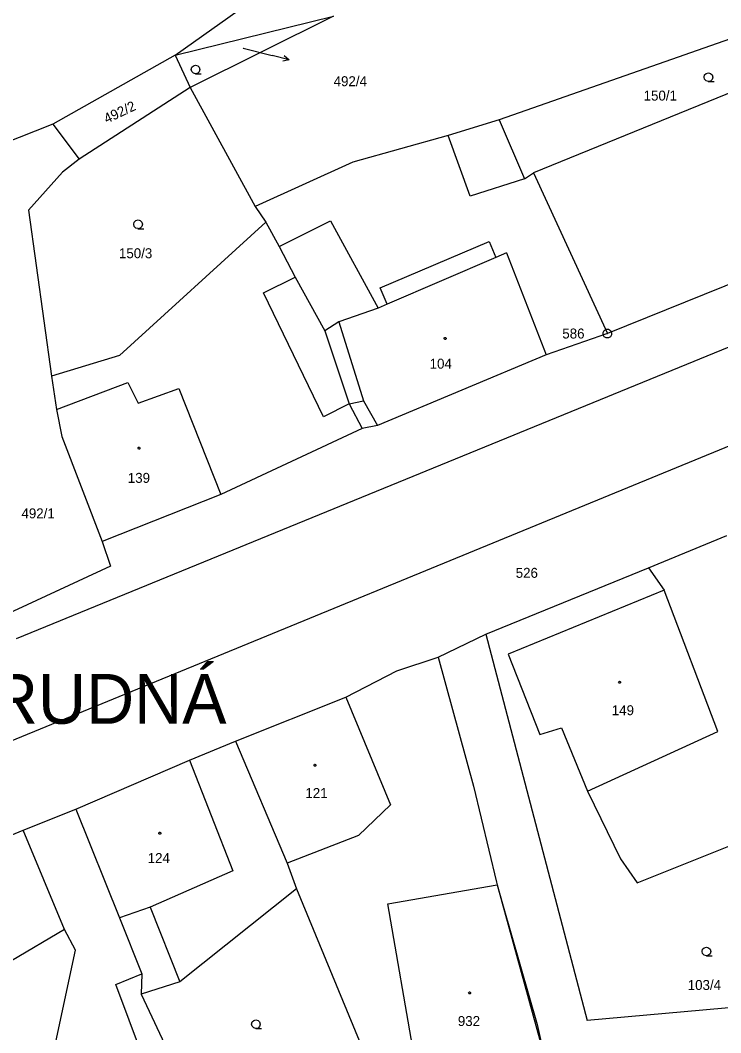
# Model space of a CAD drawing. Extents: x -757994 to -755874, y -1047691 to -1046119.
# Drawn here: x -756863.6 to -756803.8, y -1046986.1 to -1046899.6 of the extents above; entities that cross this region are included whole.
import ezdxf

# ---------------------------------------------------------------- set-up
doc = ezdxf.new("R2010")
doc.units = 0
doc.layers.add('katastrální mapa', color=7, linetype='Continuous')

msp = doc.modelspace()

# ---------------------------------------------------------------- linework, layer by layer
at = {"layer": 'katastrální mapa'}
for p, q in [((-756850.37, -1046902.63), (-756835.85, -1046892.29)), ((-756792.96, -1046897.73), (-756822.69, -1046908.14)), ((-756850.37, -1046902.63), (-756836.84, -1046899.3)), ((-756836.84, -1046899.3), (-756849.09, -1046905.39)), ((-756791.58, -1046901.17), (-756819.77, -1046912.66)), ((-756850.37, -1046902.63), (-756860.8, -1046908.5)), ((-756850.37, -1046902.63), (-756849.09, -1046905.39)), ((-756844.55, -1046902.03), (-756842.09, -1046902.66)), ((-756840.636, -1046903.027), (-756842.09, -1046902.66)), ((-756849.09, -1046905.39), (-756858.56, -1046911.51)), ((-756849.09, -1046905.39), (-756843.53, -1046915.55)), ((-756860.8, -1046908.5), (-756865.18, -1046910.26)), ((-756860.8, -1046908.5), (-756858.56, -1046911.51)), ((-756822.69, -1046908.14), (-756827.05, -1046909.49)), ((-756822.69, -1046908.14), (-756820.53, -1046913.18)), ((-756827.05, -1046909.49), (-756835.18, -1046911.77)), ((-756825.17, -1046914.65), (-756827.05, -1046909.49)), ((-756858.56, -1046911.51), (-756859.97, -1046912.62)), ((-756835.18, -1046911.77), (-756843.53, -1046915.55)), ((-756859.97, -1046912.62), (-756862.9, -1046915.86)), ((-756820.53, -1046913.18), (-756819.77, -1046912.66)), ((-756819.77, -1046912.66), (-756813.46, -1046926.39)), ((-756820.53, -1046913.18), (-756825.17, -1046914.65)), ((-756843.53, -1046915.55), (-756842.63, -1046916.89)), ((-756786.2, -1046915.37), (-756813.46, -1046926.39)), ((-756862.9, -1046915.86), (-756860.91, -1046930.02)), ((-756842.63, -1046916.89), (-756855.13, -1046928.28)), ((-756842.63, -1046916.89), (-756841.47, -1046918.95)), ((-756841.47, -1046918.95), (-756837.11, -1046916.78)), ((-756837.11, -1046916.78), (-756833.04, -1046924.22)), ((-756841.47, -1046918.95), (-756840.13, -1046921.58)), ((-756832.85, -1046922.48), (-756823.54, -1046918.52)), ((-756823.54, -1046918.52), (-756822.97, -1046919.89)), ((-756822.97, -1046919.89), (-756832.26, -1046923.89)), ((-756822.08, -1046919.51), (-756822.97, -1046919.89)), ((-756822.08, -1046919.51), (-756818.68, -1046928.22)), ((-756863.92, -1046952.44), (-756786.26, -1046920.64)), ((-756842.81, -1046922.92), (-756840.13, -1046921.58)), ((-756840.13, -1046921.58), (-756837.59, -1046926.17)), ((-756832.26, -1046923.89), (-756832.85, -1046922.48)), ((-756837.71, -1046933.49), (-756842.81, -1046922.92)), ((-756833.04, -1046924.22), (-756836.38, -1046925.4)), ((-756832.26, -1046923.89), (-756833.04, -1046924.22)), ((-756875.88, -1046965.91), (-756776.68, -1046925.14)), ((-756836.38, -1046925.4), (-756837.59, -1046926.17)), ((-756836.38, -1046925.4), (-756834.28, -1046932.13)), ((-756837.59, -1046926.17), (-756835.5, -1046932.4)), ((-756813.46, -1046926.39), (-756818.68, -1046928.22)), ((-756813.485, -1046926.39), (-756813.435, -1046926.39)), ((-756855.13, -1046928.28), (-756860.91, -1046930.02)), ((-756818.68, -1046928.22), (-756833.09, -1046934.25)), ((-756860.91, -1046930.02), (-756860.51, -1046932.87)), ((-756860.51, -1046932.87), (-756854.41, -1046930.57)), ((-756854.41, -1046930.57), (-756853.51, -1046932.33)), ((-756853.51, -1046932.33), (-756850.04, -1046931.09)), ((-756850.04, -1046931.09), (-756846.46, -1046940.14)), ((-756860.51, -1046932.87), (-756860.05, -1046935.17)), ((-756835.5, -1046932.4), (-756837.71, -1046933.49)), ((-756835.5, -1046932.4), (-756834.28, -1046932.13)), ((-756835.5, -1046932.4), (-756834.4, -1046934.5)), ((-756834.28, -1046932.13), (-756833.09, -1046934.25)), ((-756834.4, -1046934.5), (-756846.46, -1046940.14)), ((-756833.09, -1046934.25), (-756834.4, -1046934.5)), ((-756860.05, -1046935.17), (-756856.6, -1046944.14)), ((-756846.46, -1046940.14), (-756856.6, -1046944.14)), ((-756856.6, -1046944.14), (-756855.89, -1046946.26)), ((-756809.96, -1046946.39), (-756803.26, -1046943.64)), ((-756855.89, -1046946.26), (-756864.97, -1046950.48)), ((-756823.85, -1046952.07), (-756809.96, -1046946.39)), ((-756809.96, -1046946.39), (-756808.61, -1046948.31)), ((-756808.61, -1046948.31), (-756821.93, -1046953.78)), ((-756804.03, -1046960.37), (-756808.61, -1046948.31)), ((-756827.92, -1046954.03), (-756823.85, -1046952.07)), ((-756823.85, -1046952.07), (-756815.18, -1046985.04)), ((-756831.43, -1046955.2), (-756827.92, -1046954.03)), ((-756827.92, -1046954.03), (-756824.89, -1046965.05)), ((-756821.93, -1046953.78), (-756819.24, -1046960.63)), ((-756835.8, -1046957.43), (-756831.43, -1046955.2)), ((-756845.2, -1046961.2), (-756835.8, -1046957.43)), ((-756835.8, -1046957.43), (-756831.99, -1046966.63)), ((-756819.24, -1046960.63), (-756817.39, -1046960.06)), ((-756817.39, -1046960.06), (-756815.16, -1046965.48)), ((-756815.16, -1046965.48), (-756804.03, -1046960.37)), ((-756849.13, -1046962.83), (-756845.2, -1046961.2)), ((-756845.2, -1046961.2), (-756840.8, -1046971.62)), ((-756858.84, -1046967.01), (-756849.13, -1046962.83)), ((-756849.13, -1046962.83), (-756845.44, -1046972.28)), ((-756824.89, -1046965.05), (-756822.94, -1046973.25)), ((-756815.16, -1046965.48), (-756812.35, -1046971.23)), ((-756831.99, -1046966.63), (-756834.72, -1046969.24)), ((-756863.35, -1046968.81), (-756858.84, -1046967.01)), ((-756858.84, -1046967.01), (-756855.11, -1046976.27)), ((-756874.01, -1046973.14), (-756863.35, -1046968.81)), ((-756859.81, -1046977.29), (-756863.35, -1046968.81)), ((-756834.72, -1046969.24), (-756840.8, -1046971.62)), ((-756810.93, -1046973.28), (-756800.74, -1046969.23)), ((-756840.8, -1046971.62), (-756839.99, -1046973.81)), ((-756812.35, -1046971.23), (-756810.93, -1046973.28)), ((-756845.44, -1046972.28), (-756852.5, -1046975.37)), ((-756832.2, -1046975.08), (-756822.88, -1046973.47)), ((-756822.94, -1046973.25), (-756822.88, -1046973.47)), ((-756822.88, -1046973.47), (-756822.36, -1046975.28)), ((-756822.88, -1046973.47), (-756818.82, -1046988.18)), ((-756839.99, -1046973.81), (-756849.97, -1046981.76)), ((-756839.99, -1046973.81), (-756833.18, -1046990.27)), ((-756829.62, -1046990.01), (-756832.2, -1046975.08)), ((-756822.36, -1046975.28), (-756819.45, -1046985.39)), ((-756852.5, -1046975.37), (-756855.11, -1046976.27)), ((-756852.5, -1046975.37), (-756849.97, -1046981.76)), ((-756855.11, -1046976.27), (-756853.22, -1046981.06)), ((-756859.81, -1046977.29), (-756864.33, -1046979.96)), ((-756858.88, -1046979.05), (-756859.81, -1046977.29)), ((-756861.47, -1046991.19), (-756858.88, -1046979.05)), ((-756855.43, -1046981.98), (-756853.22, -1046981.06)), ((-756853.22, -1046981.06), (-756853.26, -1046982.79)), ((-756852.74, -1046989.14), (-756855.43, -1046981.98)), ((-756849.97, -1046981.76), (-756853.26, -1046982.79)), ((-756853.26, -1046982.79), (-756847.22, -1046995.62)), ((-756787.79, -1046982.63), (-756815.18, -1046985.04)), ((-756819.45, -1046985.39), (-756818.82, -1046988.18))]:
    msp.add_line(p, q, dxfattribs=at)
for points in [[(-756841.059, -1046902.662), (-756840.636, -1046903.027), (-756841.182, -1046903.147)], [(-756848.62, -1046904.21), (-756848.81, -1046904.16), (-756848.945, -1046904.025), (-756848.995, -1046903.84), (-756848.945, -1046903.655), (-756848.81, -1046903.52), (-756848.625, -1046903.47), (-756848.44, -1046903.52), (-756848.305, -1046903.655), (-756848.255, -1046903.845), (-756848.305, -1046904.035), (-756848.44, -1046904.17), (-756848.63, -1046904.22), (-756848.13, -1046904.22)], [(-756804.83, -1046904.87), (-756805.02, -1046904.82), (-756805.155, -1046904.685), (-756805.205, -1046904.5), (-756805.155, -1046904.315), (-756805.02, -1046904.18), (-756804.835, -1046904.13), (-756804.65, -1046904.18), (-756804.515, -1046904.315), (-756804.465, -1046904.505), (-756804.515, -1046904.695), (-756804.65, -1046904.83), (-756804.84, -1046904.88), (-756804.34, -1046904.88)], [(-756853.53, -1046917.43), (-756853.72, -1046917.38), (-756853.855, -1046917.245), (-756853.905, -1046917.06), (-756853.855, -1046916.875), (-756853.72, -1046916.74), (-756853.535, -1046916.69), (-756853.35, -1046916.74), (-756853.215, -1046916.875), (-756853.165, -1046917.065), (-756853.215, -1046917.255), (-756853.35, -1046917.39), (-756853.54, -1046917.44), (-756853.04, -1046917.44)], [(-756805, -1046979.52), (-756805.19, -1046979.47), (-756805.325, -1046979.335), (-756805.375, -1046979.15), (-756805.325, -1046978.965), (-756805.19, -1046978.83), (-756805.005, -1046978.78), (-756804.82, -1046978.83), (-756804.685, -1046978.965), (-756804.635, -1046979.155), (-756804.685, -1046979.345), (-756804.82, -1046979.48), (-756805.01, -1046979.53), (-756804.51, -1046979.53)], [(-756843.47, -1046985.73), (-756843.66, -1046985.68), (-756843.795, -1046985.545), (-756843.845, -1046985.36), (-756843.795, -1046985.175), (-756843.66, -1046985.04), (-756843.475, -1046984.99), (-756843.29, -1046985.04), (-756843.155, -1046985.175), (-756843.105, -1046985.365), (-756843.155, -1046985.555), (-756843.29, -1046985.69), (-756843.48, -1046985.74), (-756842.98, -1046985.74)]]:
    msp.add_lwpolyline(points, dxfattribs=at)
for points in [[(-756813.365, -1046926.03), (-756813.195, -1046926.125), (-756813.1, -1046926.295), (-756813.1, -1046926.49), (-756813.195, -1046926.66), (-756813.365, -1046926.755), (-756813.56, -1046926.755), (-756813.73, -1046926.66), (-756813.825, -1046926.49), (-756813.825, -1046926.295), (-756813.73, -1046926.125), (-756813.56, -1046926.03)], [(-756827.31, -1046926.725), (-756827.26, -1046926.735), (-756827.235, -1046926.78), (-756827.225, -1046926.81), (-756827.235, -1046926.855), (-756827.275, -1046926.89), (-756827.31, -1046926.895), (-756827.355, -1046926.88), (-756827.385, -1046926.85), (-756827.395, -1046926.81), (-756827.385, -1046926.765), (-756827.345, -1046926.73)], [(-756853.45, -1046936.095), (-756853.4, -1046936.105), (-756853.375, -1046936.15), (-756853.365, -1046936.18), (-756853.375, -1046936.225), (-756853.415, -1046936.26), (-756853.45, -1046936.265), (-756853.495, -1046936.25), (-756853.525, -1046936.22), (-756853.535, -1046936.18), (-756853.525, -1046936.135), (-756853.485, -1046936.1)], [(-756812.42, -1046956.085), (-756812.37, -1046956.095), (-756812.345, -1046956.14), (-756812.335, -1046956.17), (-756812.345, -1046956.215), (-756812.385, -1046956.25), (-756812.42, -1046956.255), (-756812.465, -1046956.24), (-756812.495, -1046956.21), (-756812.505, -1046956.17), (-756812.495, -1046956.125), (-756812.455, -1046956.09)], [(-756838.43, -1046963.165), (-756838.38, -1046963.175), (-756838.355, -1046963.22), (-756838.345, -1046963.25), (-756838.355, -1046963.295), (-756838.395, -1046963.33), (-756838.43, -1046963.335), (-756838.475, -1046963.32), (-756838.505, -1046963.29), (-756838.515, -1046963.25), (-756838.505, -1046963.205), (-756838.465, -1046963.17)], [(-756851.67, -1046968.975), (-756851.62, -1046968.985), (-756851.595, -1046969.03), (-756851.585, -1046969.06), (-756851.595, -1046969.105), (-756851.635, -1046969.14), (-756851.67, -1046969.145), (-756851.715, -1046969.13), (-756851.745, -1046969.1), (-756851.755, -1046969.06), (-756851.745, -1046969.015), (-756851.705, -1046968.98)], [(-756825.22, -1046982.605), (-756825.17, -1046982.615), (-756825.145, -1046982.66), (-756825.135, -1046982.69), (-756825.145, -1046982.735), (-756825.185, -1046982.77), (-756825.22, -1046982.775), (-756825.265, -1046982.76), (-756825.295, -1046982.73), (-756825.305, -1046982.69), (-756825.295, -1046982.645), (-756825.255, -1046982.61)]]:
    msp.add_lwpolyline(points, close=True, dxfattribs=at)

# ---------------------------------------------------------------- texts
for s, height, p in [('492/4', 0.05, (-756844.653, -1046902.03)), ('492/4', 0.85, (-756836.833, -1046905.27)), ('150/1', 0.85, (-756810.365, -1046906.5)), ('150/3', 0.85, (-756855.163, -1046919.96)), ('586', 0.85, (-756817.307, -1046926.815)), ('104', 0.85, (-756828.636, -1046929.39)), ('139', 0.85, (-756854.407, -1046939.14)), ('492/1', 0.85, (-756863.489, -1046942.17)), ('526', 0.85, (-756821.287, -1046947.25)), ('RUDNÁ', 4.25, (-756866.182, -1046959.71)), ('149', 0.85, (-756813.083, -1046958.98)), ('121', 0.85, (-756839.246, -1046966.05)), ('124', 0.85, (-756852.71, -1046971.6)), ('103/4', 0.85, (-756806.599, -1046982.44)), ('932', 0.85, (-756826.227, -1046985.52))]:
    msp.add_text(s, height=height, dxfattribs=at).set_placement(p)
msp.add_text('492/2', height=0.85, rotation=25.38203, dxfattribs=at).set_placement((-756856.207, -1046908.477))

doc.saveas('drawing.dxf')
